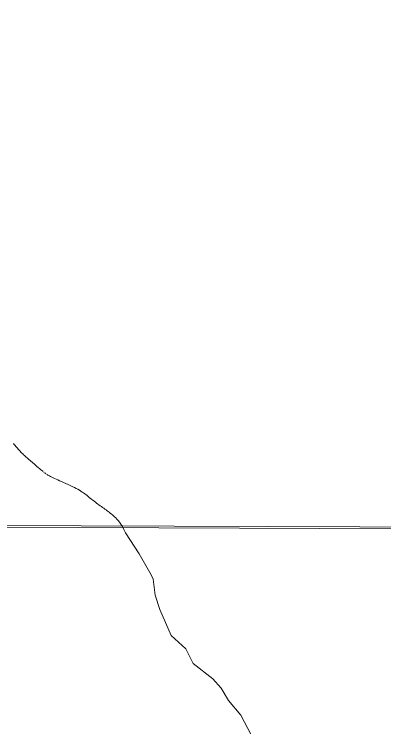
# Model space of a CAD drawing. Extents: x -1643653 to 4543381, y 1624270 to 13878484.
# Drawn here: x 603980 to 604888, y 8909414 to 8911165 of the extents above; entities that cross this region are included whole.
import ezdxf

# ---------------------------------------------------------------- set-up
doc = ezdxf.new("R2010")
doc.units = 0
doc.header["$LTSCALE"] = 200
doc.layers.add('1', color=7, linetype='Continuous', lineweight=13)
doc.layers.add('6', color=7, linetype='Continuous', lineweight=13)

msp = doc.modelspace()

# ---------------------------------------------------------------- linework, layer by layer
at = {"layer": '1', "lineweight": 25}
msp.add_spline([(814781, 9009175.5), (814787.2, 9009173.4), (814796.9, 9009173.4), (814799.4, 9009172.4), (814805.1, 9009174.5), (814805.6, 9009176.5), (814811.7, 9009179.5), (814811.7, 9009179.5), (814801.5, 9009181), (814790.7, 9009181.5), (814784.1, 9009183.1), (814777.4, 9009185.1), (814778.4, 9009175.5)], degree=3, dxfattribs=at)
at = {"layer": '6'}
for p, q in [((604054.2, 8910038.5), (604052.7, 8910039.6)), ((604056.9, 8910036.4), (604055.5, 8910037.4)), ((604059.7, 8910034.4), (604058.2, 8910035.4)), ((574653.9, 8910009.3), (626625.7, 8909822.1))]:
    msp.add_line(p, q, dxfattribs=at)
msp.add_lwpolyline([(607600.8, 8920952.4), (596639.8, 8920989.8), (596608.8, 8909934.4), (607569.8, 8909894.9)], close=True, dxfattribs=at)
for points in [[(604051.2, 8910040.8), (604049.5, 8910042.2), (604047.8, 8910043.5), (604046, 8910045), (604044.1, 8910046.5), (604042.3, 8910048), (604040.4, 8910049.6), (604038.6, 8910051.2), (604036.8, 8910052.7), (604035, 8910054.3), (604033.3, 8910055.9), (604031.6, 8910057.4), (604029.9, 8910058.9), (604028.3, 8910060.4), (604026.7, 8910061.8), (604025.1, 8910063.2), (604023.6, 8910064.5), (604022.1, 8910065.8), (604020.5, 8910067.1), (604019, 8910068.4), (604017.3, 8910069.7), (604015.7, 8910071.1), (604013.9, 8910072.7), (604012, 8910074.3), (604010, 8910076), (604007.9, 8910077.9), (604005.8, 8910079.9), (604003.5, 8910082), (604001.3, 8910084.1), (603999, 8910086.3), (603996.8, 8910088.6), (603994.6, 8910090.9), (603992.5, 8910093.2), (603990.4, 8910095.5), (603988.4, 8910097.9), (603986.4, 8910100.2), (603984.5, 8910102.6), (603982.5, 8910105), (603980.6, 8910107.4), (603978.6, 8910109.9)], [(604137, 8909997.1), (604132.8, 8909999.4), (604128.1, 8910001.8), (604123.1, 8910004.2), (604117.9, 8910006.6), (604112.6, 8910009), (604107.2, 8910011.4), (604101.8, 8910013.8), (604096.7, 8910016), (604091.8, 8910018.2), (604087.2, 8910020.2), (604083.1, 8910022.1), (604079.2, 8910023.9), (604075.8, 8910025.6), (604072.6, 8910027.2), (604069.8, 8910028.6), (604067.2, 8910029.9), (604065, 8910031.2), (604063, 8910032.3), (604061.3, 8910033.4)], [(604253.8, 8909889.8), (604249.8, 8909898.4), (604246.1, 8909905.6), (604242.5, 8909911.6), (604239.1, 8909916.6), (604235.9, 8909920.7), (604232.8, 8909924.1), (604229.9, 8909927), (604227, 8909929.5), (604224.3, 8909931.9), (604221.6, 8909934.2), (604219, 8909936.4), (604216.4, 8909938.5), (604213.8, 8909940.6), (604211.2, 8909942.6), (604208.5, 8909944.5), (604205.9, 8909946.5), (604203.1, 8909948.5), (604200.3, 8909950.5), (604197.4, 8909952.5), (604194.5, 8909954.6), (604191.6, 8909956.7), (604188.6, 8909958.8), (604185.7, 8909961), (604182.7, 8909963.2), (604179.7, 8909965.5), (604176.7, 8909967.8), (604173.7, 8909970.1), (604170.8, 8909972.5), (604167.8, 8909974.9), (604164.9, 8909977.2), (604162.1, 8909979.5), (604159.2, 8909981.8), (604156.4, 8909984), (604153.6, 8909986.2), (604150.7, 8909988.4), (604147.6, 8909990.5), (604144.3, 8909992.7), (604140.8, 8909994.9), (604137, 8909997.1)], [(604563.3, 8909392.3), (604537, 8909442.4), (604506.8, 8909478.1), (604489.2, 8909508.3), (604468.3, 8909531.5), (604420.2, 8909569.2), (604401.8, 8909605.1), (604366.2, 8909638.2), (604338, 8909702), (604326.5, 8909737.2), (604322.2, 8909776.3), (604317.2, 8909786.9), (604287.3, 8909838.8), (604253.8, 8909889.8)]]:
    msp.add_lwpolyline(points, dxfattribs=at)

doc.saveas('drawing.dxf')
